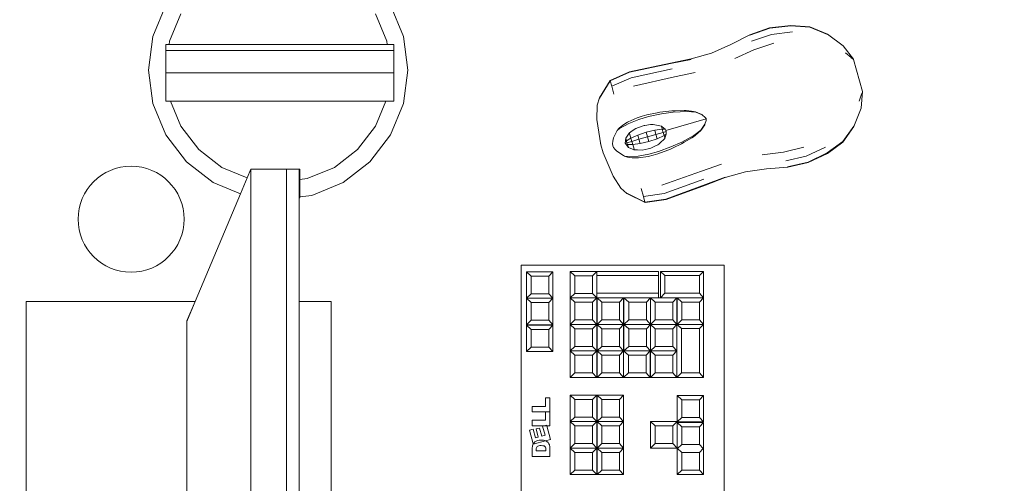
# Model space of a CAD drawing. Header units: millimetres. Extents: x 7483 to 13091, y 8111 to 13871.
# Tile 421 of 656: x 9936 to 9992, y 10214 to 10240. Entities that reach past the tile are written whole.
import ezdxf

# ---------------------------------------------------------------- set-up
doc = ezdxf.new("R2010")
doc.units = ezdxf.units.MM
doc.layers.add('2d_2_WYMIAROWA', color=8, linetype='Continuous', lineweight=15)
doc.layers.add('MEBLE PKN', color=150, linetype='Continuous', lineweight=20)
doc.layers.add('a___wymiary', color=7, linetype='Continuous', lineweight=5, true_color=0x000000)
doc.layers.add('wymiary', color=7, linetype='Continuous', lineweight=5, true_color=0xb2b2b2)
doc.styles.add('Arial', font='arial.ttf')
doc.dimstyles.new('wymiary agp1', dxfattribs={"dimtxt": 16, "dimasz": 5, "dimexe": 30, "dimexo": 60, "dimgap": 1.8, "dimtad": 1, "dimdec": 3, "dimrnd": 0.5, "dimdsep": 46, "dimtxsty": 'Arial', "dimblk": 'znacznik', "dimcen": 1.5, "dimse1": 1, "dimse2": 1, "dimclrd": 256, "dimazin": 0, "dimtfac": 1, "dimtdec": 3, "dimtmove": 1, "dimatfit": 3, "dimldrblk": 'znacznik', "dimfxl": 0, "dimlwd": -1, "dimarcsym": 0})

# ---------------------------------------------------------------- blocks, each defined once
blk = doc.blocks.new('WYSPA KASOWA')
at = {"layer": '2d_2_WYMIAROWA'}
for p, q in [((-147.038, 77.112), (-147.771, 75.341)), ((-133.582, 75.341), (-134.316, 77.112)), ((-146.818, 75.085), (-146.183, 76.619)), ((-135.17, 76.619), (-134.535, 75.085)), ((-113.994, 75.441), (-112.871, 75.834)), ((-113.985, 75.411), (-112.862, 75.803)), ((-112.871, 75.834), (-111.674, 75.965)), ((-112.862, 75.803), (-111.665, 75.936)), ((-111.674, 75.965), (-110.593, 75.887)), ((-111.665, 75.936), (-110.585, 75.861)), ((-110.593, 75.887), (-109.59, 75.469)), ((-110.585, 75.861), (-109.584, 75.448)), ((-147.771, 75.341), (-148.022, 73.44)), ((-133.331, 73.44), (-133.582, 75.341)), ((-115.069, 74.886), (-113.994, 75.441)), ((-113.889, 75.077), (-112.765, 75.463)), ((-112.765, 75.463), (-111.573, 75.613)), ((-109.59, 75.469), (-108.695, 74.808)), ((-147.039, 74.897), (-147.039, 74.554)), ((-146.843, 74.897), (-147.039, 74.897)), ((-146.818, 75.085), (-146.843, 74.897)), ((-134.51, 74.897), (-146.843, 74.897)), ((-134.535, 75.085), (-134.51, 74.897)), ((-134.136, 74.897), (-134.51, 74.897)), ((-134.136, 74.554), (-134.136, 74.897)), ((-116.164, 74.395), (-115.069, 74.886)), ((-113.75, 74.591), (-112.623, 74.968)), ((-108.695, 74.808), (-108.126, 74.054)), ((-147.039, 74.554), (-147.039, 73.284)), ((-134.136, 74.554), (-147.039, 74.554)), ((-134.136, 73.284), (-134.136, 74.554)), ((-117.305, 74.068), (-116.164, 74.395)), ((-114.84, 74.087), (-113.75, 74.591)), ((-108.581, 74.409), (-108.253, 74.153)), ((-108.244, 74.141), (-108.253, 74.153)), ((-108.244, 74.141), (-108.153, 74.074)), ((-118.474, 73.839), (-120.804, 73.347)), ((-118.466, 73.811), (-120.795, 73.318)), ((-118.474, 73.839), (-117.305, 74.068)), ((-118.466, 73.811), (-117.297, 74.041)), ((-108.153, 74.074), (-108.142, 74.061)), ((-108.142, 74.061), (-108.126, 74.054)), ((-108.142, 74.061), (-108.124, 74.046)), ((-108.126, 74.054), (-108.124, 74.046)), ((-107.605, 72.235), (-108.124, 74.046)), ((-148.022, 73.44), (-147.771, 71.539)), ((-134.136, 73.284), (-147.039, 73.284)), ((-147.039, 73.284), (-147.039, 71.671)), ((-134.136, 71.671), (-134.136, 73.284)), ((-133.582, 71.539), (-133.331, 73.44)), ((-121.898, 72.857), (-120.804, 73.347)), ((-121.89, 72.829), (-120.795, 73.318)), ((-121.802, 72.521), (-120.703, 72.995)), ((-118.378, 73.503), (-120.703, 72.995)), ((-118.25, 73.055), (-120.568, 72.526)), ((-118.25, 73.055), (-117.087, 73.306)), ((-122.498, 71.873), (-121.898, 72.857)), ((-122.492, 71.851), (-121.89, 72.829)), ((-121.898, 72.857), (-121.89, 72.829)), ((-121.89, 72.829), (-121.802, 72.521)), ((-121.802, 72.521), (-121.673, 72.073)), ((-107.658, 72.076), (-107.8, 71.686)), ((-107.602, 72.228), (-107.685, 71.286)), ((-107.656, 72.091), (-107.658, 72.076)), ((-107.614, 72.196), (-107.656, 72.091)), ((-107.612, 72.213), (-107.614, 72.196)), ((-107.605, 72.235), (-107.612, 72.213)), ((-107.602, 72.228), (-107.612, 72.213)), ((-107.605, 72.235), (-107.602, 72.228)), ((-147.771, 71.539), (-147.038, 69.767)), ((-147.039, 71.671), (-146.767, 71.671)), ((-146.767, 71.671), (-146.183, 70.261)), ((-146.767, 71.671), (-134.586, 71.671)), ((-134.586, 71.671), (-135.17, 70.261)), ((-134.586, 71.671), (-134.136, 71.671)), ((-134.316, 69.767), (-133.582, 71.539)), ((-122.637, 70.634), (-122.624, 71.449)), ((-122.624, 71.449), (-122.498, 71.873)), ((-120.364, 70.743), (-120.084, 70.837)), ((-120.268, 70.65), (-119.719, 70.808)), ((-120.084, 70.837), (-119.822, 70.907)), ((-119.822, 70.907), (-119.235, 71.021)), ((-118.986, 70.96), (-119.719, 70.808)), ((-119.235, 71.021), (-119.08, 71.052)), ((-119.08, 71.052), (-118.917, 71.075)), ((-118.321, 71.06), (-118.986, 70.96)), ((-118.917, 71.075), (-118.399, 71.136)), ((-118.399, 71.136), (-118.205, 71.141)), ((-117.541, 71.102), (-118.321, 71.06)), ((-118.205, 71.141), (-117.705, 71.156)), ((-117.705, 71.156), (-117.595, 71.155)), ((-117.595, 71.155), (-117.279, 71.108)), ((-117.042, 71.054), (-117.541, 71.102)), ((-117.279, 71.108), (-117.066, 71.078)), ((-117.066, 71.078), (-116.701, 70.916)), ((-116.679, 70.901), (-117.042, 71.054)), ((-116.689, 70.911), (-116.701, 70.916)), ((-116.689, 70.911), (-116.679, 70.901)), ((-116.679, 70.901), (-116.51, 70.747)), ((-107.685, 71.286), (-108.094, 70.252)), ((-146.183, 70.261), (-145.173, 68.944)), ((-135.17, 70.261), (-136.181, 68.944)), ((-122.42, 69.214), (-122.637, 70.634)), ((-121.379, 70.149), (-121.174, 70.331)), ((-120.839, 70.416), (-121.355, 70.126)), ((-121.174, 70.331), (-120.916, 70.491)), ((-120.916, 70.491), (-120.873, 70.511)), ((-120.873, 70.511), (-120.364, 70.743)), ((-120.268, 70.65), (-120.839, 70.416)), ((-120.434, 70.137), (-120.083, 70.265)), ((-120.083, 70.265), (-120.019, 70.288)), ((-120.019, 70.288), (-119.964, 70.308)), ((-119.964, 70.308), (-119.933, 70.312)), ((-119.933, 70.312), (-119.615, 70.355)), ((-119.615, 70.355), (-119.51, 70.36)), ((-119.51, 70.36), (-119.46, 70.361)), ((-119.46, 70.361), (-118.991, 70.264)), ((-118.991, 70.264), (-118.97, 70.252)), ((-118.944, 70.099), (-118.991, 70.264)), ((-118.97, 70.252), (-118.781, 70.096)), ((-118.733, 70.024), (-116.455, 70.677)), ((-116.537, 70.344), (-116.761, 70.014)), ((-116.753, 70.047), (-116.527, 70.369)), ((-116.53, 70.355), (-116.537, 70.344)), ((-116.527, 70.369), (-116.53, 70.355)), ((-116.465, 70.589), (-116.527, 70.369)), ((-116.465, 70.701), (-116.51, 70.747)), ((-116.455, 70.677), (-116.465, 70.701)), ((-116.451, 70.652), (-116.465, 70.589)), ((-116.455, 70.677), (-116.451, 70.652)), ((-108.101, 70.273), (-108.73, 69.392)), ((-108.094, 70.252), (-108.723, 69.366)), ((-147.038, 69.767), (-145.87, 68.246)), ((-135.483, 68.246), (-134.316, 69.767)), ((-121.694, 69.614), (-121.524, 69.95)), ((-121.524, 69.95), (-121.488, 70.021)), ((-121.488, 70.021), (-121.379, 70.149)), ((-121.488, 70.021), (-121.355, 70.126)), ((-120.818, 69.869), (-121.012, 69.59)), ((-120.818, 69.869), (-120.803, 69.889)), ((-120.803, 69.889), (-120.644, 69.997)), ((-120.793, 69.853), (-120.718, 69.591)), ((-120.718, 69.591), (-120.327, 69.764)), ((-120.644, 69.997), (-120.434, 70.137)), ((-120.327, 69.764), (-119.853, 69.922)), ((-120.258, 69.522), (-120.327, 69.764)), ((-120.258, 69.522), (-119.778, 69.66)), ((-119.853, 69.922), (-119.367, 70.04)), ((-119.778, 69.66), (-119.853, 69.922)), ((-119.778, 69.66), (-119.298, 69.797)), ((-119.703, 69.397), (-119.778, 69.66)), ((-119.367, 70.04), (-118.944, 70.099)), ((-119.298, 69.797), (-119.367, 70.04)), ((-119.298, 69.797), (-118.891, 69.914)), ((-119.228, 69.555), (-119.298, 69.797)), ((-119.228, 69.555), (-118.838, 69.729)), ((-118.891, 69.914), (-118.944, 70.099)), ((-118.781, 70.096), (-118.944, 70.099)), ((-118.712, 69.965), (-118.891, 69.914)), ((-118.838, 69.729), (-118.891, 69.914)), ((-118.718, 69.807), (-118.838, 69.729)), ((-118.838, 69.729), (-118.794, 69.578)), ((-118.718, 69.807), (-118.794, 69.578)), ((-118.781, 70.096), (-118.733, 70.024)), ((-118.733, 70.024), (-118.712, 69.965)), ((-118.712, 69.965), (-118.718, 69.807)), ((-117.835, 69.364), (-117.151, 69.742)), ((-117.169, 69.668), (-117.261, 69.608)), ((-116.926, 69.875), (-117.169, 69.668)), ((-117.151, 69.742), (-116.753, 70.047)), ((-116.761, 70.014), (-116.926, 69.875)), ((-122.43, 69.307), (-122.42, 69.214)), ((-122.42, 69.214), (-122.289, 68.757)), ((-121.752, 69.272), (-121.74, 69.414)), ((-121.752, 69.272), (-121.747, 69.178)), ((-121.747, 69.178), (-121.744, 69.161)), ((-121.737, 69.144), (-121.744, 69.161)), ((-121.74, 69.414), (-121.725, 69.519)), ((-121.692, 69.062), (-121.737, 69.144)), ((-121.725, 69.519), (-121.694, 69.614)), ((-121.012, 69.59), (-121.032, 69.3)), ((-121.032, 69.3), (-120.861, 69.065)), ((-121.008, 69.576), (-121.012, 69.59)), ((-121.011, 69.516), (-121.006, 69.57)), ((-121.008, 69.399), (-121.01, 69.412)), ((-121.006, 69.57), (-121.008, 69.576)), ((-121.006, 69.372), (-121.008, 69.399)), ((-121.006, 69.57), (-120.965, 69.428)), ((-121.004, 69.353), (-121.006, 69.372)), ((-120.965, 69.428), (-120.718, 69.591)), ((-120.937, 69.327), (-120.965, 69.428)), ((-120.918, 69.151), (-120.965, 69.228)), ((-120.937, 69.327), (-120.665, 69.405)), ((-120.908, 69.227), (-120.937, 69.327)), ((-120.908, 69.227), (-120.611, 69.22)), ((-120.861, 69.065), (-120.908, 69.227)), ((-120.665, 69.405), (-120.718, 69.591)), ((-120.665, 69.405), (-120.258, 69.522)), ((-120.611, 69.22), (-120.665, 69.405)), ((-120.611, 69.22), (-120.188, 69.28)), ((-120.611, 69.22), (-120.536, 68.958)), ((-120.188, 69.28), (-120.258, 69.522)), ((-120.188, 69.28), (-119.703, 69.397)), ((-119.703, 69.397), (-119.228, 69.555)), ((-119.391, 69.108), (-119.594, 69.018)), ((-119.195, 69.215), (-119.391, 69.108)), ((-119.14, 69.246), (-119.195, 69.215)), ((-118.452, 69.096), (-119.154, 68.837)), ((-119.077, 69.302), (-119.14, 69.246)), ((-118.803, 69.565), (-119.077, 69.302)), ((-118.794, 69.578), (-118.803, 69.565)), ((-118.452, 69.096), (-117.835, 69.364)), ((-117.861, 69.258), (-118.332, 69.035)), ((-117.693, 69.357), (-117.861, 69.258)), ((-117.261, 69.608), (-117.693, 69.357)), ((-108.73, 69.392), (-109.606, 68.756)), ((-108.723, 69.366), (-109.598, 68.727)), ((-145.173, 68.944), (-143.856, 67.933)), ((-137.497, 67.933), (-136.181, 68.944)), ((-121.721, 67.438), (-122.289, 68.757)), ((-122.248, 68.673), (-122.289, 68.757)), ((-121.607, 68.948), (-121.692, 69.062)), ((-121.538, 68.867), (-121.607, 68.948)), ((-121.461, 68.803), (-121.538, 68.867)), ((-121.14, 68.608), (-121.461, 68.803)), ((-121.071, 68.567), (-121.14, 68.608)), ((-120.911, 68.516), (-121.071, 68.567)), ((-120.903, 68.548), (-121.071, 68.567)), ((-120.311, 68.576), (-120.903, 68.548)), ((-120.861, 69.065), (-120.624, 68.963)), ((-120.555, 68.936), (-120.624, 68.963)), ((-120.527, 68.925), (-120.555, 68.936)), ((-120.349, 68.92), (-120.527, 68.925)), ((-120.083, 68.913), (-120.349, 68.92)), ((-119.703, 68.68), (-120.311, 68.576)), ((-119.735, 68.55), (-120.29, 68.478)), ((-119.737, 68.987), (-120.083, 68.913)), ((-119.594, 69.018), (-119.737, 68.987)), ((-119.448, 68.619), (-119.735, 68.55)), ((-119.154, 68.837), (-119.703, 68.68)), ((-119.188, 68.698), (-119.448, 68.619)), ((-118.631, 68.913), (-119.188, 68.698)), ((-118.483, 68.969), (-118.631, 68.913)), ((-118.332, 69.035), (-118.483, 68.969)), ((-112.087, 68.792), (-113.279, 68.641)), ((-110.931, 69.069), (-112.087, 68.792)), ((-110.79, 68.575), (-111.948, 68.306)), ((-109.699, 69.078), (-110.79, 68.575)), ((-109.606, 68.756), (-110.692, 68.235)), ((-109.598, 68.727), (-110.683, 68.204)), ((-145.87, 68.246), (-144.349, 67.079)), ((-137.004, 67.079), (-135.483, 68.246)), ((-120.64, 68.47), (-120.911, 68.516)), ((-120.337, 68.472), (-120.64, 68.47)), ((-120.29, 68.478), (-120.337, 68.472)), ((-115.598, 68.113), (-116.717, 67.71)), ((-110.692, 68.235), (-111.852, 67.972)), ((-110.683, 68.204), (-111.843, 67.942)), ((-142.429, 67.342), (-143.856, 67.933)), ((-142.429, 67.342), (-142.221, 67.835)), ((-140.213, 67.835), (-142.221, 67.835)), ((-142.221, 67.835), (-142.221, 22.165)), ((-139.493, 67.835), (-140.213, 67.835)), ((-140.213, 22.165), (-140.213, 67.835)), ((-139.493, 66.595), (-139.493, 67.835)), ((-139.493, 67.835), (-139.443, 67.835)), ((-139.443, 67.244), (-139.443, 67.835)), ((-137.497, 67.933), (-139.031, 67.298)), ((-121.277, 66.754), (-121.721, 67.438)), ((-116.717, 67.71), (-118.963, 66.93)), ((-114.238, 67.678), (-115.379, 67.351)), ((-113.05, 67.843), (-114.238, 67.678)), ((-111.843, 67.942), (-113.05, 67.843)), ((-144.349, 67.079), (-142.809, 66.441)), ((-142.809, 66.441), (-142.429, 67.342)), ((-139.443, 67.244), (-139.031, 67.298)), ((-139.443, 66.595), (-139.443, 67.244)), ((-138.776, 66.345), (-137.004, 67.079)), ((-116.589, 67.262), (-118.829, 66.46)), ((-116.5, 66.954), (-118.736, 66.138)), ((-116.492, 66.926), (-118.728, 66.109)), ((-115.387, 67.378), (-116.5, 66.954)), ((-115.379, 67.351), (-116.492, 66.926)), ((-145.377, 60.348), (-142.809, 66.441)), ((-139.493, 66.205), (-139.493, 66.595)), ((-139.493, 66.595), (-139.443, 66.595)), ((-139.443, 66.257), (-139.443, 66.595)), ((-139.443, 66.257), (-138.776, 66.345)), ((-120.946, 66.461), (-121.277, 66.754)), ((-119.924, 65.972), (-120.953, 66.482)), ((-119.916, 65.944), (-120.946, 66.461)), ((-120.141, 66.728), (-120.012, 66.28)), ((-118.829, 66.46), (-120.012, 66.28)), ((-139.493, 66.205), (-139.443, 66.205)), ((-139.493, 66.205), (-139.493, 60.348)), ((-139.443, 66.205), (-139.443, 66.257)), ((-120.012, 66.28), (-119.924, 65.972)), ((-118.736, 66.138), (-119.924, 65.972)), ((-119.924, 65.972), (-119.916, 65.944)), ((-118.728, 66.109), (-119.916, 65.944)), ((-126.934, 62.403), (-126.934, 26.252)), ((-126.934, 62.403), (-115.434, 62.403)), ((-126.631, 62.028), (-126.36, 61.779)), ((-126.631, 62.028), (-126.631, 60.528)), ((-126.631, 62.028), (-125.131, 62.028)), ((-125.131, 62.028), (-125.36, 61.779)), ((-125.131, 62.028), (-125.131, 60.528)), ((-124.151, 62.045), (-123.88, 61.797)), ((-124.151, 62.045), (-122.651, 62.045)), ((-124.151, 62.045), (-124.151, 60.545)), ((-122.651, 62.045), (-122.88, 61.797)), ((-122.651, 62.045), (-122.651, 61.813)), ((-119.151, 62.045), (-122.651, 62.045)), ((-119.151, 62.045), (-119.151, 61.813)), ((-119.032, 62.045), (-118.802, 61.815)), ((-116.605, 62.045), (-119.032, 62.045)), ((-119.032, 62.045), (-119.032, 60.545)), ((-116.605, 62.045), (-116.835, 61.815)), ((-116.606, 60.545), (-116.605, 62.045)), ((-115.434, 26.252), (-115.434, 62.403)), ((-125.36, 61.779), (-126.36, 61.779)), ((-126.36, 61.779), (-126.36, 60.779)), ((-125.36, 60.779), (-125.36, 61.779)), ((-122.88, 61.797), (-123.88, 61.797)), ((-123.88, 61.797), (-123.88, 60.797)), ((-122.88, 60.797), (-122.88, 61.797)), ((-122.651, 61.813), (-119.151, 61.813)), ((-122.651, 61.813), (-122.651, 60.815)), ((-119.151, 61.813), (-119.151, 60.813)), ((-116.835, 61.815), (-118.802, 61.815)), ((-118.802, 61.815), (-118.802, 60.805)), ((-116.836, 60.805), (-116.835, 61.815)), ((-126.631, 60.528), (-126.36, 60.779)), ((-126.36, 60.779), (-125.36, 60.779)), ((-125.131, 60.528), (-125.36, 60.779)), ((-124.151, 60.545), (-123.88, 60.797)), ((-123.88, 60.797), (-122.88, 60.797)), ((-122.651, 60.545), (-122.88, 60.797)), ((-122.651, 60.545), (-122.651, 60.815)), ((-119.151, 60.813), (-122.651, 60.815)), ((-119.151, 60.545), (-119.151, 60.813)), ((-119.032, 60.545), (-118.802, 60.805)), ((-118.802, 60.805), (-116.836, 60.805)), ((-116.606, 60.545), (-116.836, 60.805)), ((-145.377, 60.348), (-154.933, 60.348)), ((-154.933, 60.348), (-154.933, 29.652)), ((-145.853, 59.207), (-145.377, 60.348)), ((-145.377, 60.348), (-145.844, 59.239)), ((-137.685, 60.348), (-139.493, 60.348)), ((-139.493, 29.652), (-139.493, 60.348)), ((-137.685, 29.652), (-137.685, 60.348)), ((-126.631, 60.528), (-126.36, 60.278)), ((-126.631, 60.528), (-125.131, 60.528)), ((-126.631, 60.528), (-126.631, 59.027)), ((-125.36, 60.278), (-126.36, 60.278)), ((-126.36, 60.278), (-126.36, 59.278)), ((-125.131, 60.528), (-125.36, 60.278)), ((-125.36, 59.278), (-125.36, 60.278)), ((-125.131, 60.528), (-125.131, 59.027)), ((-124.151, 60.545), (-123.88, 60.297)), ((-124.151, 60.545), (-122.651, 60.545)), ((-124.151, 60.545), (-124.151, 59.045)), ((-122.88, 60.297), (-123.88, 60.297)), ((-123.88, 60.297), (-123.88, 59.297)), ((-122.651, 60.545), (-122.88, 60.297)), ((-122.88, 59.297), (-122.88, 60.297)), ((-122.651, 60.545), (-122.651, 59.045)), ((-122.651, 60.545), (-122.631, 60.545)), ((-122.631, 60.545), (-122.36, 60.297)), ((-122.631, 60.545), (-121.131, 60.545)), ((-122.631, 60.545), (-122.631, 59.045)), ((-122.36, 60.297), (-122.36, 59.297)), ((-121.36, 60.297), (-122.36, 60.297)), ((-121.131, 60.545), (-121.36, 60.297)), ((-121.36, 59.297), (-121.36, 60.297)), ((-121.131, 60.545), (-121.131, 59.045)), ((-121.131, 60.545), (-121.114, 60.545)), ((-121.114, 60.545), (-120.842, 60.297)), ((-121.114, 60.545), (-119.614, 60.545)), ((-121.114, 60.545), (-121.114, 59.045)), ((-119.842, 60.297), (-120.842, 60.297)), ((-120.842, 60.297), (-120.842, 59.297)), ((-119.614, 60.545), (-119.842, 60.297)), ((-119.842, 59.297), (-119.842, 60.297)), ((-119.614, 60.545), (-119.614, 59.045)), ((-119.614, 60.545), (-119.342, 60.297)), ((-119.614, 60.545), (-119.151, 60.545)), ((-118.342, 60.297), (-119.342, 60.297)), ((-119.342, 60.297), (-119.342, 59.297)), ((-119.151, 60.545), (-119.032, 60.545)), ((-119.032, 60.545), (-118.114, 60.545)), ((-118.114, 60.545), (-118.342, 60.297)), ((-118.342, 59.297), (-118.342, 60.297)), ((-118.114, 60.545), (-118.114, 59.045)), ((-118.114, 60.545), (-118.106, 60.545)), ((-118.106, 60.545), (-118.106, 59.045)), ((-118.106, 60.545), (-117.835, 60.297)), ((-118.106, 60.545), (-116.606, 60.545)), ((-116.835, 60.297), (-117.835, 60.297)), ((-117.835, 60.297), (-117.835, 59.297)), ((-116.606, 60.545), (-116.835, 60.297)), ((-116.835, 59.297), (-116.835, 60.297)), ((-116.606, 60.545), (-116.606, 59.045)), ((-145.853, 59.207), (-145.844, 59.239)), ((-145.853, 59.207), (-145.853, 47.425)), ((-126.631, 59.027), (-126.36, 59.278)), ((-126.36, 59.278), (-125.36, 59.278)), ((-125.131, 59.027), (-125.36, 59.278)), ((-124.151, 59.045), (-123.88, 59.297)), ((-123.88, 59.297), (-122.88, 59.297)), ((-122.651, 59.045), (-122.88, 59.297)), ((-122.631, 59.045), (-122.36, 59.297)), ((-122.36, 59.297), (-121.36, 59.297)), ((-121.131, 59.045), (-121.36, 59.297)), ((-121.114, 59.045), (-120.842, 59.297)), ((-120.842, 59.297), (-119.842, 59.297)), ((-119.614, 59.045), (-119.842, 59.297)), ((-119.614, 59.045), (-119.342, 59.297)), ((-119.342, 59.297), (-118.342, 59.297)), ((-118.114, 59.045), (-118.342, 59.297)), ((-118.106, 59.045), (-117.835, 59.297)), ((-117.835, 59.297), (-116.835, 59.297)), ((-116.606, 59.045), (-116.835, 59.297)), ((-126.631, 59.027), (-125.131, 59.027)), ((-126.631, 59.003), (-126.36, 58.755)), ((-126.631, 59.003), (-125.131, 59.003)), ((-126.631, 59.003), (-126.631, 57.503)), ((-125.36, 58.755), (-126.36, 58.755)), ((-126.36, 58.755), (-126.36, 57.755)), ((-125.131, 59.003), (-125.36, 58.755)), ((-125.36, 57.755), (-125.36, 58.755)), ((-125.131, 59.003), (-125.131, 57.503)), ((-124.151, 59.045), (-122.651, 59.045)), ((-124.151, 59.045), (-123.88, 58.797)), ((-124.151, 59.045), (-124.151, 57.545)), ((-123.88, 58.797), (-123.88, 57.797)), ((-122.88, 58.797), (-123.88, 58.797)), ((-122.651, 59.045), (-122.88, 58.797)), ((-122.88, 57.797), (-122.88, 58.797)), ((-122.651, 59.045), (-122.651, 57.545)), ((-122.631, 59.045), (-121.131, 59.045)), ((-122.631, 59.045), (-122.36, 58.797)), ((-122.631, 59.045), (-122.631, 57.545)), ((-121.36, 58.797), (-122.36, 58.797)), ((-122.36, 58.797), (-122.36, 57.797)), ((-121.131, 59.045), (-121.36, 58.797)), ((-121.36, 57.797), (-121.36, 58.797)), ((-121.131, 59.045), (-121.131, 57.545)), ((-121.114, 59.045), (-120.842, 58.797)), ((-121.114, 59.045), (-119.614, 59.045)), ((-121.114, 57.545), (-121.114, 59.045)), ((-119.842, 58.797), (-120.842, 58.797)), ((-120.842, 58.797), (-120.842, 57.797)), ((-119.614, 59.045), (-119.842, 58.797)), ((-119.842, 57.797), (-119.842, 58.797)), ((-119.614, 59.045), (-119.342, 58.797)), ((-119.614, 59.045), (-118.114, 59.045)), ((-119.614, 59.045), (-119.614, 57.545)), ((-118.342, 58.797), (-119.342, 58.797)), ((-119.342, 58.797), (-119.342, 57.797)), ((-118.114, 59.045), (-118.342, 58.797)), ((-118.342, 57.797), (-118.342, 58.797)), ((-118.114, 59.045), (-118.106, 59.045)), ((-118.114, 57.545), (-118.114, 59.045)), ((-118.114, 59.045), (-117.844, 58.815)), ((-118.106, 59.045), (-116.606, 59.045)), ((-118.106, 59.045), (-117.844, 58.815)), ((-117.844, 56.295), (-117.844, 58.815)), ((-117.844, 58.815), (-116.826, 58.815)), ((-116.606, 59.045), (-116.826, 58.815)), ((-116.826, 58.815), (-116.826, 56.295)), ((-116.606, 59.045), (-116.606, 56.045)), ((-126.631, 57.503), (-126.36, 57.755)), ((-126.631, 57.503), (-125.131, 57.503)), ((-126.36, 57.755), (-125.36, 57.755)), ((-125.131, 57.503), (-125.36, 57.755)), ((-124.151, 57.545), (-123.88, 57.797)), ((-124.151, 57.545), (-123.88, 57.297)), ((-124.151, 57.545), (-122.651, 57.545)), ((-124.151, 57.545), (-124.151, 56.045)), ((-123.88, 57.797), (-122.88, 57.797)), ((-122.651, 57.545), (-122.88, 57.797)), ((-122.651, 57.545), (-122.88, 57.297)), ((-122.651, 57.545), (-122.651, 56.045)), ((-122.631, 57.545), (-122.36, 57.797)), ((-122.631, 57.545), (-122.36, 57.297)), ((-122.631, 57.545), (-121.131, 57.545)), ((-122.631, 57.545), (-122.631, 56.045)), ((-122.36, 57.797), (-121.36, 57.797)), ((-121.131, 57.545), (-121.36, 57.797)), ((-121.131, 57.545), (-121.36, 57.297)), ((-121.131, 57.545), (-121.131, 56.045)), ((-121.126, 57.545), (-120.854, 57.297)), ((-121.126, 57.545), (-121.114, 57.545)), ((-121.126, 57.545), (-121.126, 56.045)), ((-121.114, 57.545), (-120.842, 57.797)), ((-121.114, 57.545), (-119.626, 57.545)), ((-120.842, 57.797), (-119.842, 57.797)), ((-119.626, 57.545), (-119.854, 57.297)), ((-119.614, 57.545), (-119.842, 57.797)), ((-119.626, 57.545), (-119.614, 57.545)), ((-119.626, 57.545), (-119.626, 56.045)), ((-119.614, 57.545), (-119.342, 57.797)), ((-119.614, 57.545), (-119.342, 57.297)), ((-119.614, 57.545), (-118.114, 57.545)), ((-119.614, 57.545), (-119.614, 56.045)), ((-119.342, 57.797), (-118.342, 57.797)), ((-118.114, 57.545), (-118.342, 57.797)), ((-118.114, 57.545), (-118.342, 57.297)), ((-118.114, 56.045), (-118.114, 57.545)), ((-122.88, 57.297), (-123.88, 57.297)), ((-123.88, 57.297), (-123.88, 56.297)), ((-122.88, 56.297), (-122.88, 57.297)), ((-121.36, 57.297), (-122.36, 57.297)), ((-122.36, 57.297), (-122.36, 56.297)), ((-121.36, 56.297), (-121.36, 57.297)), ((-119.854, 57.297), (-120.854, 57.297)), ((-120.854, 57.297), (-120.854, 56.297)), ((-119.854, 56.297), (-119.854, 57.297)), ((-118.342, 57.297), (-119.342, 57.297)), ((-119.342, 57.297), (-119.342, 56.297)), ((-118.342, 56.297), (-118.342, 57.297)), ((-124.151, 56.045), (-123.88, 56.297)), ((-123.88, 56.297), (-122.88, 56.297)), ((-122.651, 56.045), (-122.88, 56.297)), ((-122.631, 56.045), (-122.36, 56.297)), ((-122.36, 56.297), (-121.36, 56.297)), ((-121.131, 56.045), (-121.36, 56.297)), ((-121.126, 56.045), (-120.854, 56.297)), ((-120.854, 56.297), (-119.854, 56.297)), ((-119.626, 56.045), (-119.854, 56.297)), ((-119.614, 56.045), (-119.342, 56.297)), ((-119.342, 56.297), (-118.342, 56.297)), ((-118.114, 56.045), (-118.342, 56.297)), ((-118.114, 56.045), (-117.844, 56.295)), ((-116.826, 56.295), (-117.844, 56.295)), ((-116.606, 56.045), (-116.826, 56.295)), ((-124.151, 56.045), (-122.651, 56.045)), ((-122.631, 56.045), (-121.131, 56.045)), ((-121.126, 56.045), (-119.626, 56.045)), ((-119.614, 56.045), (-118.114, 56.045)), ((-116.606, 56.045), (-118.114, 56.045)), ((-125.551, 54.404), (-125.551, 54.886)), ((-125.551, 54.886), (-125.304, 54.886)), ((-125.304, 54.886), (-125.304, 54.095)), ((-124.151, 55.045), (-123.88, 54.797)), ((-124.151, 55.045), (-122.651, 55.045)), ((-124.151, 55.045), (-124.151, 53.545)), ((-123.88, 54.797), (-123.88, 53.797)), ((-122.88, 54.797), (-123.88, 54.797)), ((-122.651, 55.045), (-122.88, 54.797)), ((-122.88, 53.797), (-122.88, 54.797)), ((-122.651, 55.045), (-122.651, 53.545)), ((-122.631, 55.045), (-122.36, 54.797)), ((-122.631, 55.045), (-121.131, 55.045)), ((-122.631, 55.045), (-122.631, 53.545)), ((-122.36, 54.797), (-122.36, 53.797)), ((-121.36, 54.797), (-122.36, 54.797)), ((-121.131, 55.045), (-121.36, 54.797)), ((-121.36, 53.797), (-121.36, 54.797)), ((-121.131, 55.045), (-121.131, 53.545)), ((-118.106, 55.021), (-117.835, 54.772)), ((-118.106, 55.021), (-116.606, 55.021)), ((-118.106, 55.021), (-118.106, 53.545)), ((-117.835, 54.772), (-117.835, 53.772)), ((-116.835, 54.772), (-117.835, 54.772)), ((-116.606, 55.021), (-116.835, 54.772)), ((-116.835, 53.772), (-116.835, 54.772)), ((-116.606, 55.021), (-116.606, 53.521)), ((-126.304, 54.095), (-126.304, 54.404)), ((-126.304, 54.404), (-125.551, 54.404)), ((-125.551, 54.095), (-126.304, 54.095)), ((-125.551, 53.616), (-125.551, 54.095)), ((-125.304, 54.095), (-125.551, 54.095)), ((-125.304, 54.095), (-125.304, 53.307)), ((-126.304, 53.307), (-126.304, 53.616)), ((-126.304, 53.616), (-125.551, 53.616)), ((-124.151, 53.545), (-123.88, 53.797)), ((-124.151, 53.545), (-122.651, 53.545)), ((-124.151, 53.545), (-123.88, 53.297)), ((-124.151, 53.545), (-124.151, 52.045)), ((-123.88, 53.797), (-122.88, 53.797)), ((-122.651, 53.545), (-122.88, 53.797)), ((-122.651, 53.545), (-122.88, 53.297)), ((-122.651, 53.545), (-122.651, 52.045)), ((-122.631, 53.545), (-122.36, 53.797)), ((-122.631, 53.545), (-122.36, 53.297)), ((-122.631, 53.545), (-121.131, 53.545)), ((-122.631, 53.545), (-122.631, 52.045)), ((-122.36, 53.797), (-121.36, 53.797)), ((-121.131, 53.545), (-121.36, 53.797)), ((-121.131, 53.545), (-121.36, 53.297)), ((-121.131, 53.545), (-121.131, 52.045)), ((-119.606, 53.545), (-118.106, 53.545)), ((-119.606, 53.545), (-119.335, 53.297)), ((-119.606, 53.545), (-119.606, 52.045)), ((-118.106, 53.545), (-118.335, 53.297)), ((-118.106, 53.521), (-117.835, 53.772)), ((-118.106, 53.521), (-118.106, 53.545)), ((-118.106, 53.485), (-118.106, 53.521)), ((-118.106, 53.521), (-116.606, 53.521)), ((-117.835, 53.772), (-116.835, 53.772)), ((-116.606, 53.521), (-116.835, 53.772)), ((-126.452, 53.067), (-126.246, 53.122)), ((-126.243, 52.286), (-126.452, 53.067)), ((-125.614, 53.307), (-126.304, 53.307)), ((-126.246, 53.122), (-126.112, 52.621)), ((-126.083, 53.127), (-125.886, 53.18)), ((-125.958, 52.662), (-126.083, 53.127)), ((-125.886, 53.18), (-125.761, 52.715)), ((-125.709, 53.281), (-125.614, 53.307)), ((-125.571, 52.766), (-125.709, 53.281)), ((-125.614, 53.307), (-125.49, 53.34)), ((-125.481, 53.307), (-125.614, 53.307)), ((-125.49, 53.34), (-125.481, 53.307)), ((-125.481, 53.307), (-125.272, 52.526)), ((-125.304, 53.307), (-125.481, 53.307)), ((-122.88, 53.297), (-123.88, 53.297)), ((-123.88, 53.297), (-123.88, 52.297)), ((-122.88, 52.297), (-122.88, 53.297)), ((-121.36, 53.297), (-122.36, 53.297)), ((-122.36, 53.297), (-122.36, 52.297)), ((-121.36, 52.297), (-121.36, 53.297)), ((-118.335, 53.297), (-119.335, 53.297)), ((-119.335, 53.297), (-119.335, 52.297)), ((-118.335, 52.297), (-118.335, 53.297)), ((-118.106, 53.485), (-117.835, 53.237)), ((-118.106, 53.485), (-116.606, 53.485)), ((-118.106, 52.045), (-118.106, 53.485)), ((-116.835, 53.237), (-117.835, 53.237)), ((-117.835, 53.237), (-117.835, 52.237)), ((-116.606, 53.485), (-116.835, 53.237)), ((-116.835, 52.237), (-116.835, 53.237)), ((-116.606, 53.485), (-116.606, 52.045)), ((-125.543, 52.453), (-126.238, 52.267)), ((-126.217, 52.33), (-126.156, 52.392)), ((-126.156, 52.392), (-126.082, 52.439)), ((-126.112, 52.621), (-125.958, 52.662)), ((-126.082, 52.439), (-125.996, 52.471)), ((-125.996, 52.471), (-125.902, 52.489)), ((-125.902, 52.489), (-125.802, 52.495)), ((-125.802, 52.495), (-125.66, 52.486)), ((-125.761, 52.715), (-125.571, 52.766)), ((-125.66, 52.486), (-125.554, 52.459)), ((-125.554, 52.459), (-125.543, 52.453)), ((-125.272, 52.526), (-125.543, 52.453)), ((-125.543, 52.453), (-125.473, 52.415)), ((-125.473, 52.415), (-125.406, 52.358)), ((-126.299, 52.034), (-126.29, 52.157)), ((-126.299, 51.575), (-126.299, 52.034)), ((-126.29, 52.157), (-126.262, 52.254)), ((-126.262, 52.254), (-126.243, 52.286)), ((-126.243, 52.286), (-126.217, 52.33)), ((-126.238, 52.267), (-126.243, 52.286)), ((-126.069, 52.017), (-126.073, 51.961)), ((-126.073, 51.961), (-126.073, 51.884)), ((-126.073, 51.884), (-125.526, 51.884)), ((-126.058, 52.064), (-126.069, 52.017)), ((-126.04, 52.103), (-126.058, 52.064)), ((-126.014, 52.133), (-126.04, 52.103)), ((-125.978, 52.156), (-126.014, 52.133)), ((-125.93, 52.172), (-125.978, 52.156)), ((-125.87, 52.182), (-125.93, 52.172)), ((-125.796, 52.185), (-125.87, 52.182)), ((-125.693, 52.179), (-125.796, 52.185)), ((-125.623, 52.162), (-125.693, 52.179)), ((-125.577, 52.134), (-125.623, 52.162)), ((-125.548, 52.098), (-125.577, 52.134)), ((-125.532, 52.043), (-125.548, 52.098)), ((-125.526, 51.96), (-125.532, 52.043)), ((-125.526, 51.884), (-125.526, 51.96)), ((-125.406, 52.358), (-125.356, 52.29)), ((-125.356, 52.29), (-125.326, 52.218)), ((-125.326, 52.218), (-125.306, 52.122)), ((-125.306, 52.122), (-125.299, 52.034)), ((-125.299, 52.034), (-125.299, 51.575)), ((-124.151, 52.045), (-123.88, 52.297)), ((-124.151, 52.045), (-122.651, 52.045)), ((-124.151, 52.045), (-123.88, 51.797)), ((-124.151, 52.045), (-124.151, 50.545)), ((-123.88, 52.297), (-122.88, 52.297)), ((-122.651, 52.045), (-122.88, 52.297)), ((-122.651, 52.045), (-122.88, 51.797)), ((-122.651, 52.045), (-122.651, 50.545)), ((-122.631, 52.045), (-122.36, 52.297)), ((-122.631, 52.045), (-122.36, 51.797)), ((-122.631, 52.045), (-121.131, 52.045)), ((-122.631, 52.045), (-122.631, 50.545)), ((-122.36, 52.297), (-121.36, 52.297)), ((-121.131, 52.045), (-121.36, 52.297)), ((-121.131, 52.045), (-121.36, 51.797)), ((-121.131, 52.045), (-121.131, 50.545)), ((-119.606, 52.045), (-119.335, 52.297)), ((-119.606, 52.045), (-118.106, 52.045)), ((-119.335, 52.297), (-118.335, 52.297)), ((-118.106, 52.045), (-118.335, 52.297)), ((-118.106, 52.045), (-118.106, 51.985)), ((-118.106, 52.045), (-118.074, 52.015)), ((-118.106, 51.985), (-118.074, 52.015)), ((-118.106, 51.985), (-118.106, 50.545)), ((-118.074, 52.015), (-117.835, 52.237)), ((-118.074, 52.015), (-117.835, 51.797)), ((-117.835, 52.237), (-116.835, 52.237)), ((-116.633, 52.015), (-116.835, 52.237)), ((-116.633, 52.015), (-116.835, 51.797)), ((-116.606, 52.045), (-116.633, 52.015)), ((-116.633, 52.015), (-116.606, 51.985)), ((-116.606, 51.985), (-116.606, 52.045)), ((-116.606, 51.985), (-116.606, 50.545)), ((-125.299, 51.575), (-126.299, 51.575)), ((-122.88, 51.797), (-123.88, 51.797)), ((-123.88, 51.797), (-123.88, 50.797)), ((-122.88, 50.797), (-122.88, 51.797)), ((-122.36, 51.797), (-122.36, 50.797)), ((-121.36, 51.797), (-122.36, 51.797)), ((-121.36, 50.797), (-121.36, 51.797)), ((-117.835, 51.797), (-117.835, 50.797)), ((-116.835, 51.797), (-117.835, 51.797)), ((-116.835, 50.797), (-116.835, 51.797)), ((-124.151, 50.545), (-123.88, 50.797)), ((-123.88, 50.797), (-122.88, 50.797)), ((-122.651, 50.545), (-122.88, 50.797)), ((-122.631, 50.545), (-122.36, 50.797)), ((-122.36, 50.797), (-121.36, 50.797)), ((-121.131, 50.545), (-121.36, 50.797)), ((-118.106, 50.545), (-117.835, 50.797)), ((-117.835, 50.797), (-116.835, 50.797)), ((-116.606, 50.545), (-116.835, 50.797)), ((-124.151, 50.545), (-122.651, 50.545)), ((-122.631, 50.545), (-121.131, 50.545)), ((-118.106, 50.545), (-116.606, 50.545))]:
    blk.add_line(p, q, dxfattribs=at)
blk.add_circle((-149, 65), 3, dxfattribs=at)
blk = doc.blocks.new('znacznik')
at = {"layer": 'a___wymiary'}
for p, q in [((0, 1.394), (0, -1.394)), ((1.394, 0), (-1.394, 0))]:
    blk.add_line(p, q, dxfattribs=at)
at = {"layer": 'a___wymiary', "const_width": 0.2}
blk.add_lwpolyline([(0.876, 0.876), (-0.876, -0.876)], dxfattribs=at)
blk = doc.blocks.new('*D1303')
at = {"layer": 'Defpoints', "color": 0, "transparency": 16777216}
for p in [(8555.286, 11469.362), (10277.023, 11469.362), (8692.028, 9219.562)]:
    blk.add_point(p, dxfattribs=at)
at = {"layer": 'wymiary', "color": 253, "true_color": 0x999999, "transparency": 16777216}
blk.add_line((8555.286, 9224.562), (8555.286, 11464.362), dxfattribs=at)
at = {"layer": 'wymiary', "color": 253, "true_color": 0x999999, "transparency": 16777216, "xscale": 5, "yscale": 5, "zscale": 5}
for p, rotation in [((8555.286, 11469.362), 90), ((8555.286, 9219.562), 270)]:
    blk.add_blockref('znacznik', p, dxfattribs=dict(at, rotation=rotation))
at = {"layer": 'wymiary', "color": 18, "true_color": 0x000000, "transparency": 16777216, "insert": (8545.317, 10344.462), "char_height": 16, "attachment_point": 5, "rotation": 90, "style": 'Arial'}
blk.add_mtext('2250', dxfattribs=at)

msp = doc.modelspace()

# ---------------------------------------------------------------- block references
at = {"layer": 'MEBLE PKN'}
msp.add_blockref('WYSPA KASOWA', (10091.3465, 10163.7776), dxfattribs=at)

# ---------------------------------------------------------------- dimensions: what is measured, and where the dimension line sits
at = {"layer": 'wymiary'}
dim = msp.add_linear_dim(base=(8555.2864, 11469.3622), p1=(8692.0284, 9219.5616), p2=(10277.0226, 11469.3622), angle=90, dimstyle='wymiary agp1', override={"dimblk": 'znacznik'}, dxfattribs=at)
dim.commit()
dim.dimension.update_dxf_attribs({"geometry": '*D1303', "text_midpoint": (8545.3172, 10344.4619)})

doc.saveas('drawing.dxf')
